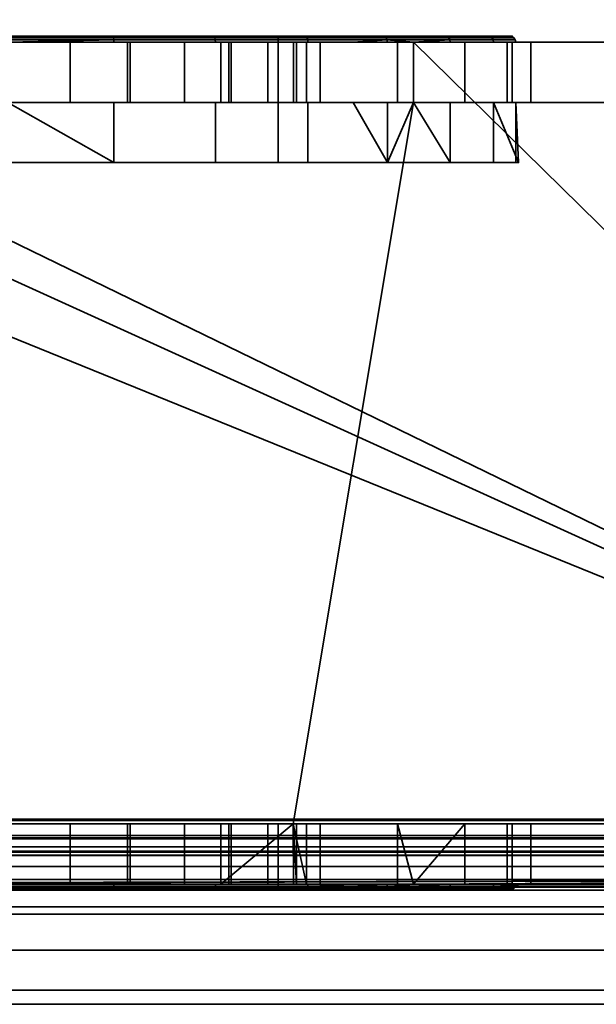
# Model space of a CAD drawing. Header units: millimetres. Extents: x -603 to 3703, y -115 to 193.
# Tile 295 of 656: x 1094 to 1104, y -33 to -17. Entities that reach past the tile are written whole.
import ezdxf

# ---------------------------------------------------------------- set-up
doc = ezdxf.new("R2010")
doc.units = ezdxf.units.MM
doc.layers.add('152', color=7, linetype='Continuous', true_color=0xffffff)

# ---------------------------------------------------------------- blocks, each defined once
blk = doc.blocks.new('UG_SURFACE_002')
at = {"layer": '152', "color": 252, "linetype": 'Continuous', "lineweight": 35}
for points in [[(2165, -18, 2212.25), (2165, 174.4, 2212.25), (835, 174.4, 2212.25), (835, -18, 2212.25)], [(985, -18, 2062.25), (985, 174.4, 2062.25), (2015, 174.4, 2062.25), (2015, -18, 2062.25)], [(2165, -18, 2212.25), (835, -18, 2212.25), (985, -18, 2062.25), (2015, -18, 2062.25)]]:
    blk.add_3dface(points, dxfattribs=at)
blk = doc.blocks.new('UG_SURFACE_070')
at = {"layer": '152', "color": 252, "linetype": 'Continuous', "lineweight": 35}
for points in [[(1081.975, -17, 1167.5), (1032, -17, 1167.5), (1032, -30, 1167.5), (1114, -30, 1167.5)], [(1114, -30, 1002.5), (1032, -30, 1002.5), (1032, -17, 1002.5), (1081.975, -17, 1002.5)], [(1114, -30, 1167.5), (1085.375, -17, 1167.5), (1081.975, -17, 1167.5)], [(1114, -30, 1002.5), (1081.975, -17, 1002.5), (1085.375, -17, 1002.5)], [(1114, -30, 1167.5), (1087.25, -17, 1167.5), (1085.375, -17, 1167.5)], [(1114, -30, 1002.5), (1085.375, -17, 1002.5), (1087.25, -17, 1002.5)], [(1114, -30, 1167.5), (1100.75, -17, 1167.5), (1087.25, -17, 1167.5)], [(1114, -30, 1002.5), (1087.25, -17, 1002.5), (1100.75, -17, 1002.5)], [(1094, -17, 1145), (1096.034, -17, 1145.432), (1100.75, -17, 1128.75), (1087.25, -17, 1128.75)], [(1087.25, -17, 1167.5), (1100.75, -17, 1167.5), (1095.04, -17, 1154.891), (1092.96, -17, 1154.891)], [(1094, -17, 1077), (1096.034, -17, 1077.432), (1100.75, -17, 1058.875), (1087.25, -17, 1058.875)], [(1087.25, -17, 1091.25), (1100.75, -17, 1091.25), (1095.04, -17, 1086.891), (1092.96, -17, 1086.891)], [(1087.25, -17, 1128.75), (1100.75, -17, 1128.75), (1094, -17, 1112.5), (1090.543, -17, 1111.765)], [(1094, -17, 1095.5), (1095.767, -17, 1095.686), (1100.75, -17, 1091.25), (1087.25, -17, 1091.25)], [(1097.548, -17, 1039.998), (1094, -17, 1040.75), (1087.25, -17, 1058.875), (1100.75, -17, 1058.875)], [(1092.01, -17, 1007.746), (1094, -17, 1007.35), (1100.75, -17, 1002.5), (1087.25, -17, 1002.5)], [(1095.747, -16.9, 1095.784), (1092.254, -16.9, 1095.784), (1089.063, -16.9, 1097.204), (1089.5, -16.9, 1099.5)], [(1089.5, -16.9, 1099.5), (1098.5, -16.9, 1099.5), (1098.937, -16.9, 1097.204), (1095.747, -16.9, 1095.784)], [(1098.5, -16.9, 1108.5), (1089.5, -16.9, 1108.5), (1094, -16.9, 1112.4), (1097.417, -16.9, 1111.674)], [(1089.5, -19, 1099.5), (1098.5, -19, 1099.5), (1098.5, -16.9, 1099.5), (1089.5, -16.9, 1099.5)], [(1098.5, -19, 1108.5), (1089.5, -19, 1108.5), (1089.5, -16.9, 1108.5), (1098.5, -16.9, 1108.5)], [(1095.766, -16.962, 1095.693), (1092.234, -16.962, 1095.693), (1092.239, -16.929, 1095.714), (1095.761, -16.929, 1095.714)], [(1092.234, -16.962, 1095.693), (1095.766, -16.962, 1095.693), (1094, -17, 1095.5)], [(1095.761, -16.929, 1095.714), (1092.239, -16.929, 1095.714), (1092.246, -16.908, 1095.746), (1095.754, -16.908, 1095.746)], [(1095.754, -16.908, 1095.746), (1092.246, -16.908, 1095.746), (1092.254, -16.9, 1095.784), (1095.747, -16.9, 1095.784)], [(1095.04, -17, 1154.891), (1095.04, -18, 1154.891), (1092.96, -18, 1154.891), (1092.96, -17, 1154.891)], [(1095.04, -17, 1086.891), (1095.04, -18, 1086.891), (1092.96, -18, 1086.891), (1092.96, -17, 1086.891)], [(1094, -16.908, 1112.438), (1097.432, -16.908, 1111.709), (1097.417, -16.9, 1111.674), (1094, -16.9, 1112.4)], [(1094, -16.929, 1112.471), (1097.445, -16.929, 1111.738), (1097.432, -16.908, 1111.709), (1094, -16.908, 1112.438)], [(1094, -16.962, 1112.492), (1097.454, -16.962, 1111.758), (1097.445, -16.929, 1111.738), (1094, -16.929, 1112.471)], [(1095.766, -16.962, 1095.693), (1095.767, -17, 1095.686), (1094, -17, 1095.5)], [(1094, -17, 1112.5), (1097.457, -17, 1111.765), (1097.454, -16.962, 1111.758), (1094, -16.962, 1112.492)], [(1097.457, -17, 1111.765), (1094, -17, 1112.5), (1100.75, -17, 1128.75)], [(1100.75, -17, 1002.5), (1094, -17, 1007.35), (1095.99, -17, 1007.746)], [(1097.548, -17, 1039.998), (1097.548, -18, 1039.998), (1094, -18, 1040.75), (1094, -17, 1040.75)], [(1094, -17, 1007.35), (1094, -18, 1007.35), (1095.99, -18, 1007.746), (1095.99, -17, 1007.746)], [(1094, -17, 1145), (1094, -18, 1145), (1096.034, -18, 1145.432), (1096.034, -17, 1145.432)], [(1094, -17, 1077), (1094, -18, 1077), (1096.034, -18, 1077.432), (1096.034, -17, 1077.432)], [(1096.939, -17, 1086.045), (1095.04, -17, 1086.891), (1100.75, -17, 1091.25)], [(1096.939, -17, 1154.045), (1095.04, -17, 1154.891), (1100.75, -17, 1167.5)], [(1096.939, -17, 1154.045), (1096.939, -18, 1154.045), (1095.04, -18, 1154.891), (1095.04, -17, 1154.891)], [(1096.939, -17, 1086.045), (1096.939, -18, 1086.045), (1095.04, -18, 1086.891), (1095.04, -17, 1086.891)], [(1098.96, -16.908, 1097.173), (1095.754, -16.908, 1095.746), (1095.747, -16.9, 1095.784), (1098.937, -16.9, 1097.204)], [(1098.979, -16.929, 1097.147), (1095.761, -16.929, 1095.714), (1095.754, -16.908, 1095.746), (1098.96, -16.908, 1097.173)], [(1098.992, -16.962, 1097.129), (1095.766, -16.962, 1095.693), (1095.761, -16.929, 1095.714), (1098.979, -16.929, 1097.147)], [(1098.996, -17, 1097.123), (1095.767, -17, 1095.686), (1095.766, -16.962, 1095.693), (1098.992, -16.962, 1097.129)], [(1095.767, -17, 1095.686), (1098.996, -17, 1097.123), (1100.75, -17, 1091.25)], [(1095.99, -17, 1007.746), (1097.677, -17, 1008.873), (1100.75, -17, 1002.5)], [(1095.99, -17, 1007.746), (1095.99, -18, 1007.746), (1097.677, -18, 1008.873), (1097.677, -17, 1008.873)], [(1096.034, -17, 1145.432), (1097.716, -17, 1146.654), (1100.75, -17, 1128.75)], [(1096.034, -17, 1077.432), (1097.716, -17, 1078.654), (1100.75, -17, 1058.875)], [(1096.034, -17, 1145.432), (1096.034, -18, 1145.432), (1097.716, -18, 1146.654), (1097.716, -17, 1146.654)], [(1096.034, -17, 1077.432), (1096.034, -18, 1077.432), (1097.716, -18, 1078.654), (1097.716, -17, 1078.654)], [(1100.75, -17, 1167.5), (1098.33, -17, 1152.5), (1096.939, -17, 1154.045)], [(1100.75, -17, 1091.25), (1098.33, -17, 1084.5), (1096.939, -17, 1086.045)], [(1098.33, -17, 1152.5), (1098.33, -18, 1152.5), (1096.939, -18, 1154.045), (1096.939, -17, 1154.045)], [(1098.33, -17, 1084.5), (1098.33, -18, 1084.5), (1096.939, -18, 1086.045), (1096.939, -17, 1086.045)], [(1097.432, -16.908, 1111.709), (1100.271, -16.908, 1109.646), (1100.242, -16.9, 1109.621), (1097.417, -16.9, 1111.674)], [(1097.417, -16.9, 1111.674), (1100.242, -16.9, 1109.621), (1098.5, -16.9, 1108.5)], [(1097.445, -16.929, 1111.738), (1100.295, -16.929, 1109.668), (1100.271, -16.908, 1109.646), (1097.432, -16.908, 1111.709)], [(1097.454, -16.962, 1111.758), (1100.311, -16.962, 1109.683), (1100.295, -16.929, 1109.668), (1097.445, -16.929, 1111.738)], [(1100.311, -16.962, 1109.683), (1097.454, -16.962, 1111.758), (1097.457, -17, 1111.765), (1099.749, -17, 1110.1)], [(1100.75, -17, 1128.75), (1100.75, -17, 1110.1), (1099.749, -17, 1110.1), (1097.457, -17, 1111.765)], [(1100.487, -17, 1037.872), (1097.548, -17, 1039.998), (1100.75, -17, 1058.875)], [(1100.487, -17, 1037.872), (1100.487, -18, 1037.872), (1097.548, -18, 1039.998), (1097.548, -17, 1039.998)], [(1100.75, -17, 1002.5), (1097.677, -17, 1008.873), (1098.804, -17, 1010.56)], [(1097.677, -17, 1008.873), (1097.677, -18, 1008.873), (1098.804, -18, 1010.56), (1098.804, -17, 1010.56)], [(1100.75, -17, 1128.75), (1097.716, -17, 1146.654), (1098.755, -17, 1148.455)], [(1100.75, -17, 1058.875), (1097.716, -17, 1078.654), (1098.755, -17, 1080.455)], [(1097.716, -17, 1146.654), (1097.716, -18, 1146.654), (1098.755, -18, 1148.455), (1098.755, -17, 1148.455)], [(1097.716, -17, 1078.654), (1097.716, -18, 1078.654), (1098.755, -18, 1080.455), (1098.755, -17, 1080.455)], [(1100.75, -17, 1167.5), (1098.973, -17, 1150.523), (1098.33, -17, 1152.5)], [(1100.75, -17, 1091.25), (1098.973, -17, 1082.523), (1098.33, -17, 1084.5)], [(1098.973, -17, 1150.523), (1098.973, -18, 1150.523), (1098.33, -18, 1152.5), (1098.33, -17, 1152.5)], [(1098.973, -17, 1082.523), (1098.973, -18, 1082.523), (1098.33, -18, 1084.5), (1098.33, -17, 1084.5)], [(1098.5, -16.9, 1108.5), (1100.242, -16.9, 1109.621), (1101.989, -16.9, 1106.596), (1102.354, -16.9, 1103.122)], [(1101.275, -16.9, 1099.8), (1098.937, -16.9, 1097.204), (1098.5, -16.9, 1099.5)], [(1102.354, -16.9, 1103.122), (1101.275, -16.9, 1099.8), (1098.5, -16.9, 1099.5), (1098.5, -16.9, 1108.5)], [(1098.5, -19, 1099.5), (1098.5, -19, 1108.5), (1098.5, -16.9, 1108.5), (1098.5, -16.9, 1099.5)], [(1100.75, -17, 1128.75), (1098.755, -17, 1148.455), (1098.973, -17, 1150.523)], [(1098.755, -17, 1080.455), (1098.973, -17, 1082.523), (1100.75, -17, 1091.25), (1100.75, -17, 1058.875)], [(1098.755, -17, 1148.455), (1098.755, -18, 1148.455), (1098.973, -18, 1150.523), (1098.973, -17, 1150.523)], [(1098.755, -17, 1080.455), (1098.755, -18, 1080.455), (1098.973, -18, 1082.523), (1098.973, -17, 1082.523)], [(1100.75, -17, 1013.575), (1100.75, -17, 1002.5), (1098.804, -17, 1010.56), (1099.2, -17, 1012.55)], [(1098.804, -17, 1010.56), (1098.804, -18, 1010.56), (1099.2, -18, 1012.55), (1099.2, -17, 1012.55)], [(1101.308, -16.908, 1099.781), (1098.96, -16.908, 1097.173), (1098.937, -16.9, 1097.204), (1101.275, -16.9, 1099.8)], [(1101.336, -16.929, 1099.765), (1098.979, -16.929, 1097.147), (1098.96, -16.908, 1097.173), (1101.308, -16.908, 1099.781)], [(1098.973, -17, 1150.523), (1100.75, -17, 1167.5), (1100.75, -17, 1128.75)], [(1101.355, -16.962, 1099.754), (1098.992, -16.962, 1097.129), (1098.979, -16.929, 1097.147), (1101.336, -16.929, 1099.765)], [(1100.75, -17, 1099.071), (1098.996, -17, 1097.123), (1098.992, -16.962, 1097.129), (1101.355, -16.962, 1099.754)], [(1098.996, -17, 1097.123), (1100.75, -17, 1099.071), (1100.75, -17, 1091.25)], [(1099.2, -17, 1012.55), (1099.2, -17, 1013.575), (1100.75, -17, 1013.575)], [(1100.75, -17, 1026.71), (1100.75, -17, 1013.575), (1099.2, -17, 1013.575), (1099.2, -17, 1024.963)], [(1099.2, -17, 1013.575), (1099.2, -17, 1012.55), (1099.2, -18, 1012.55), (1099.2, -18, 1013.575)], [(1099.2, -18, 1013.575), (1099.2, -18, 1024.963), (1099.2, -17, 1024.963), (1099.2, -17, 1013.575)], [(1100.75, -17, 1026.71), (1099.2, -17, 1024.963), (1099.2, -18, 1024.963), (1100.75, -18, 1026.71)], [(1099.749, -17, 1110.1), (1100.317, -17, 1109.688), (1100.311, -16.962, 1109.683)], [(1100.317, -17, 1109.688), (1099.749, -17, 1110.1), (1100.75, -17, 1110.1)], [(1100.271, -16.908, 1109.646), (1102.025, -16.908, 1106.608), (1101.989, -16.9, 1106.596), (1100.242, -16.9, 1109.621)], [(1100.295, -16.929, 1109.668), (1102.056, -16.929, 1106.618), (1102.025, -16.908, 1106.608), (1100.271, -16.908, 1109.646)], [(1100.311, -16.962, 1109.683), (1102.077, -16.962, 1106.624), (1102.056, -16.929, 1106.618), (1100.295, -16.929, 1109.668)], [(1100.311, -16.962, 1109.683), (1100.317, -17, 1109.688), (1100.75, -17, 1108.937)], [(1100.75, -17, 1108.937), (1102.084, -17, 1106.627), (1102.077, -16.962, 1106.624), (1100.311, -16.962, 1109.683)], [(1100.75, -17, 1110.1), (1100.75, -17, 1108.937), (1100.317, -17, 1109.688)], [(1100.75, -17, 1058.875), (1100.75, -17, 1037.42), (1100.487, -17, 1037.872)], [(1100.75, -18, 1037.42), (1100.487, -18, 1037.872), (1100.487, -17, 1037.872), (1100.75, -17, 1037.42)], [(1101.355, -16.962, 1099.754), (1101.361, -17, 1099.75), (1100.75, -17, 1099.071)], [(1114, -30, 1167.5), (1106.025, -17, 1167.5), (1100.75, -17, 1167.5)], [(1114, -30, 1002.5), (1100.75, -17, 1002.5), (1106.025, -17, 1002.5)], [(1106.025, -17, 1091.25), (1100.75, -17, 1091.25), (1100.75, -17, 1099.071), (1101.361, -17, 1099.75)], [(1106.025, -17, 1013.575), (1100.75, -17, 1013.575), (1100.75, -17, 1026.71), (1101.607, -17, 1027.676)], [(1106.025, -17, 1033.975), (1102.311, -17, 1034.737), (1100.75, -17, 1037.42)], [(1100.75, -17, 1037.42), (1100.75, -17, 1058.875), (1106.025, -17, 1058.875), (1106.025, -17, 1033.975)], [(1102.084, -17, 1106.627), (1100.75, -17, 1108.937), (1100.75, -17, 1110.1), (1106.025, -17, 1110.1)], [(1100.75, -17, 1002.5), (1100.75, -17, 1013.575), (1106.025, -17, 1013.575), (1106.025, -17, 1002.5)], [(1100.75, -17, 1058.875), (1100.75, -17, 1091.25), (1106.025, -17, 1091.25), (1106.025, -17, 1058.875)], [(1100.75, -17, 1110.1), (1100.75, -17, 1128.75), (1106.025, -17, 1128.75), (1106.025, -17, 1110.1)], [(1100.75, -17, 1128.75), (1100.75, -17, 1167.5), (1106.025, -17, 1167.5), (1106.025, -17, 1128.75)], [(1100.75, -18, 1026.71), (1101.607, -18, 1027.676), (1101.607, -17, 1027.676), (1100.75, -17, 1026.71)], [(1100.75, -17, 1037.42), (1102.311, -17, 1034.737), (1102.311, -18, 1034.737), (1100.75, -18, 1037.42)], [(1102.392, -16.908, 1103.118), (1101.308, -16.908, 1099.781), (1101.275, -16.9, 1099.8), (1102.354, -16.9, 1103.122)], [(1102.424, -16.929, 1103.115), (1101.336, -16.929, 1099.765), (1101.308, -16.908, 1099.781), (1102.392, -16.908, 1103.118)], [(1102.446, -16.962, 1103.112), (1101.355, -16.962, 1099.754), (1101.336, -16.929, 1099.765), (1102.424, -16.929, 1103.115)], [(1102.453, -17, 1103.112), (1101.361, -17, 1099.75), (1101.355, -16.962, 1099.754), (1102.446, -16.962, 1103.112)], [(1106.025, -17, 1091.25), (1101.361, -17, 1099.75), (1102.453, -17, 1103.112)], [(1106.025, -17, 1033.975), (1106.025, -17, 1013.575), (1101.607, -17, 1027.676), (1102.707, -17, 1031.132)], [(1101.607, -17, 1027.676), (1101.607, -18, 1027.676), (1102.707, -18, 1031.132), (1102.707, -17, 1031.132)], [(1102.025, -16.908, 1106.608), (1102.392, -16.908, 1103.118), (1102.354, -16.9, 1103.122), (1101.989, -16.9, 1106.596)], [(1102.056, -16.929, 1106.618), (1102.424, -16.929, 1103.115), (1102.392, -16.908, 1103.118), (1102.025, -16.908, 1106.608)], [(1102.077, -16.962, 1106.624), (1102.446, -16.962, 1103.112), (1102.424, -16.929, 1103.115), (1102.056, -16.929, 1106.618)], [(1102.084, -17, 1106.627), (1102.453, -17, 1103.112), (1102.446, -16.962, 1103.112), (1102.077, -16.962, 1106.624)], [(1102.453, -17, 1103.112), (1102.084, -17, 1106.627), (1106.025, -17, 1110.1), (1106.025, -17, 1091.25)], [(1106.025, -17, 1033.975), (1102.395, -17, 1033.975), (1102.311, -17, 1034.737)], [(1102.395, -18, 1033.975), (1102.311, -18, 1034.737), (1102.311, -17, 1034.737), (1102.395, -17, 1033.975)], [(1102.707, -17, 1031.132), (1102.395, -17, 1033.975), (1106.025, -17, 1033.975)], [(1102.395, -17, 1033.975), (1102.707, -17, 1031.132), (1102.707, -18, 1031.132), (1102.395, -18, 1033.975)], [(1089.25, -30, 1003.5), (1098.75, -30, 1003.5), (1100.75, -18, 1003.5), (1087.25, -18, 1003.5)], [(1087.25, -18, 1166.5), (1100.75, -18, 1166.5), (1098.75, -30, 1166.5), (1089.25, -30, 1166.5)], [(1100.75, -18, 1166.5), (1087.25, -18, 1166.5), (1092.96, -18, 1154.891), (1095.04, -18, 1154.891)], [(1100.75, -18, 1091.25), (1087.25, -18, 1091.25), (1092.96, -18, 1086.891), (1095.04, -18, 1086.891)], [(1100.75, -18, 1128.75), (1087.25, -18, 1128.75), (1094, -18, 1112.5), (1097.457, -18, 1111.765)], [(1094, -18, 1095.5), (1092.233, -18, 1095.686), (1087.25, -18, 1091.25), (1100.75, -18, 1091.25)], [(1095.99, -18, 1007.746), (1094, -18, 1007.35), (1087.25, -18, 1003.5), (1100.75, -18, 1003.5)], [(1090.452, -18, 1039.998), (1094, -18, 1040.75), (1100.75, -18, 1058.875), (1087.25, -18, 1058.875)], [(1096.034, -18, 1077.432), (1094, -18, 1077), (1087.25, -18, 1058.875), (1100.75, -18, 1058.875)], [(1096.034, -18, 1145.432), (1094, -18, 1145), (1087.25, -18, 1128.75), (1100.75, -18, 1128.75)], [(1095.767, -19, 1095.686), (1092.233, -19, 1095.686), (1094, -18, 1095.5)], [(1100.75, -18, 1091.25), (1095.767, -18, 1095.686), (1094, -18, 1095.5)], [(1100.75, -18, 1058.875), (1094, -18, 1040.75), (1097.548, -18, 1039.998)], [(1097.457, -19, 1111.765), (1097.457, -18, 1111.765), (1094, -18, 1112.5), (1094, -19, 1112.5)], [(1094, -18, 1095.5), (1095.767, -18, 1095.686), (1095.767, -19, 1095.686)], [(1100.75, -18, 1166.5), (1095.04, -18, 1154.891), (1096.939, -18, 1154.045)], [(1100.75, -18, 1091.25), (1095.04, -18, 1086.891), (1096.939, -18, 1086.045)], [(1100.75, -18, 1091.25), (1098.996, -18, 1097.123), (1095.767, -18, 1095.686)], [(1095.767, -19, 1095.686), (1095.767, -18, 1095.686), (1098.996, -18, 1097.123), (1098.996, -19, 1097.123)], [(1100.75, -18, 1003.5), (1097.677, -18, 1008.873), (1095.99, -18, 1007.746)], [(1100.75, -18, 1128.75), (1097.716, -18, 1146.654), (1096.034, -18, 1145.432)], [(1100.75, -18, 1058.875), (1097.716, -18, 1078.654), (1096.034, -18, 1077.432)], [(1096.939, -18, 1154.045), (1098.33, -18, 1152.5), (1100.75, -18, 1166.5)], [(1096.939, -18, 1086.045), (1098.33, -18, 1084.5), (1100.75, -18, 1091.25)], [(1097.457, -18, 1111.765), (1099.749, -18, 1110.1), (1100.75, -18, 1110.1), (1100.75, -18, 1128.75)], [(1099.749, -18, 1110.1), (1097.457, -18, 1111.765), (1097.457, -19, 1111.765), (1100.317, -19, 1109.688)], [(1100.75, -18, 1058.875), (1097.548, -18, 1039.998), (1100.487, -18, 1037.872)], [(1098.804, -18, 1010.56), (1097.677, -18, 1008.873), (1100.75, -18, 1003.5)], [(1098.755, -18, 1148.455), (1097.716, -18, 1146.654), (1100.75, -18, 1128.75)], [(1098.755, -18, 1080.455), (1097.716, -18, 1078.654), (1100.75, -18, 1058.875)], [(1098.33, -18, 1152.5), (1098.973, -18, 1150.523), (1100.75, -18, 1166.5)], [(1098.33, -18, 1084.5), (1098.973, -18, 1082.523), (1100.75, -18, 1091.25)], [(1098.75, -30, 1003.5), (1106.025, -30, 1003.5), (1106.025, -18, 1003.5), (1100.75, -18, 1003.5)], [(1100.75, -18, 1166.5), (1106.025, -18, 1166.5), (1106.025, -30, 1166.5), (1098.75, -30, 1166.5)], [(1100.75, -18, 1128.75), (1100.75, -18, 1166.5), (1098.973, -18, 1150.523), (1098.755, -18, 1148.455)], [(1100.75, -18, 1058.875), (1100.75, -18, 1091.25), (1098.973, -18, 1082.523), (1098.755, -18, 1080.455)], [(1099.2, -18, 1012.55), (1098.804, -18, 1010.56), (1100.75, -18, 1003.5), (1100.75, -18, 1013.575)], [(1100.75, -18, 1091.25), (1100.75, -18, 1099.071), (1098.996, -18, 1097.123)], [(1101.361, -19, 1099.75), (1098.996, -19, 1097.123), (1098.996, -18, 1097.123), (1100.75, -18, 1099.071)], [(1100.75, -18, 1013.575), (1099.2, -18, 1013.575), (1099.2, -18, 1012.55)], [(1099.2, -18, 1024.963), (1099.2, -18, 1013.575), (1100.75, -18, 1013.575), (1100.75, -18, 1026.71)], [(1100.75, -18, 1110.1), (1099.749, -18, 1110.1), (1100.317, -18, 1109.688)], [(1100.317, -19, 1109.688), (1100.317, -18, 1109.688), (1099.749, -18, 1110.1)], [(1100.317, -18, 1109.688), (1100.75, -18, 1108.937), (1100.75, -18, 1110.1)], [(1100.317, -19, 1109.688), (1102.084, -19, 1106.627), (1102.084, -18, 1106.627), (1100.75, -18, 1108.937)], [(1100.75, -18, 1108.937), (1100.317, -18, 1109.688), (1100.317, -19, 1109.688)], [(1100.487, -18, 1037.872), (1100.75, -18, 1037.42), (1100.75, -18, 1058.875)], [(1106.025, -18, 1110.1), (1100.75, -18, 1110.1), (1100.75, -18, 1108.937), (1102.084, -18, 1106.627)], [(1106.025, -18, 1033.975), (1106.025, -18, 1058.875), (1100.75, -18, 1058.875), (1100.75, -18, 1037.42)], [(1100.75, -18, 1037.42), (1102.311, -18, 1034.737), (1106.025, -18, 1033.975)], [(1101.607, -18, 1027.676), (1100.75, -18, 1026.71), (1100.75, -18, 1013.575), (1106.025, -18, 1013.575)], [(1101.361, -18, 1099.75), (1100.75, -18, 1099.071), (1100.75, -18, 1091.25), (1106.025, -18, 1091.25)], [(1106.025, -18, 1003.5), (1106.025, -18, 1013.575), (1100.75, -18, 1013.575), (1100.75, -18, 1003.5)], [(1106.025, -18, 1058.875), (1106.025, -18, 1091.25), (1100.75, -18, 1091.25), (1100.75, -18, 1058.875)], [(1106.025, -18, 1110.1), (1106.025, -18, 1128.75), (1100.75, -18, 1128.75), (1100.75, -18, 1110.1)], [(1106.025, -18, 1128.75), (1106.025, -18, 1166.5), (1100.75, -18, 1166.5), (1100.75, -18, 1128.75)], [(1100.75, -18, 1099.071), (1101.361, -18, 1099.75), (1101.361, -19, 1099.75)], [(1102.453, -18, 1103.112), (1101.361, -18, 1099.75), (1106.025, -18, 1091.25)], [(1101.361, -19, 1099.75), (1101.361, -18, 1099.75), (1102.453, -18, 1103.112), (1102.453, -19, 1103.112)], [(1102.707, -18, 1031.132), (1101.607, -18, 1027.676), (1106.025, -18, 1013.575), (1106.025, -18, 1033.975)], [(1106.025, -18, 1091.25), (1106.025, -18, 1110.1), (1102.084, -18, 1106.627), (1102.453, -18, 1103.112)], [(1102.084, -18, 1106.627), (1102.084, -19, 1106.627), (1102.5, -19, 1104)], [(1102.5, -19, 1104), (1102.453, -18, 1103.112), (1102.084, -18, 1106.627)], [(1102.311, -18, 1034.737), (1102.395, -18, 1033.975), (1106.025, -18, 1033.975)], [(1106.025, -18, 1033.975), (1102.395, -18, 1033.975), (1102.707, -18, 1031.132)], [(1102.5, -19, 1104), (1102.453, -19, 1103.112), (1102.453, -18, 1103.112)], [(1098.5, -19, 1099.5), (1089.5, -19, 1099.5), (1089.004, -19, 1097.123), (1092.233, -19, 1095.686)], [(1089.5, -19, 1108.5), (1098.5, -19, 1108.5), (1097.457, -19, 1111.765), (1094, -19, 1112.5)], [(1092.233, -19, 1095.686), (1095.767, -19, 1095.686), (1098.996, -19, 1097.123), (1098.5, -19, 1099.5)], [(1098.5, -19, 1108.5), (1100.317, -19, 1109.688), (1097.457, -19, 1111.765)], [(1098.5, -19, 1099.5), (1102.5, -19, 1104), (1102.084, -19, 1106.627)], [(1098.5, -19, 1099.5), (1101.361, -19, 1099.75), (1102.453, -19, 1103.112), (1102.5, -19, 1104)], [(1102.084, -19, 1106.627), (1100.317, -19, 1109.688), (1098.5, -19, 1108.5), (1098.5, -19, 1099.5)], [(1098.5, -19, 1099.5), (1098.996, -19, 1097.123), (1101.361, -19, 1099.75)], [(1114, -30, 1167.5), (1032, -30, 1167.5), (1032, -30.383, 1167.424), (1113.968, -30.383, 1167.424)], [(1113.968, -30.383, 1002.576), (1032, -30.383, 1002.576), (1032, -30, 1002.5), (1114, -30, 1002.5)], [(1094, -30, 1087), (1092.96, -30, 1086.891), (1089.25, -30, 1093.25), (1098.75, -30, 1093.25)], [(1094, -30, 1145), (1096.034, -30, 1145.432), (1098.75, -30, 1126.75), (1089.25, -30, 1126.75)], [(1094, -30, 1155), (1092.96, -30, 1154.891), (1089.25, -30, 1166.5), (1098.75, -30, 1166.5)], [(1092.01, -30, 1007.746), (1094, -30, 1007.35), (1098.75, -30, 1003.5), (1089.25, -30, 1003.5)], [(1089.25, -30, 1126.75), (1098.75, -30, 1126.75), (1098.5, -30, 1108.5), (1089.5, -30, 1108.5)], [(1089.5, -30, 1099.5), (1098.5, -30, 1099.5), (1098.75, -30, 1093.25), (1089.25, -30, 1093.25)], [(1098.5, -30, 1099.5), (1089.5, -30, 1099.5), (1089.5, -31.1, 1099.5), (1098.5, -31.1, 1099.5)], [(1089.5, -30, 1108.5), (1098.5, -30, 1108.5), (1098.5, -31.1, 1108.5), (1089.5, -31.1, 1108.5)], [(1094, -30, 1007.35), (1094, -31, 1007.35), (1095.99, -31, 1007.746), (1095.99, -30, 1007.746)], [(1097.548, -30, 1039.998), (1097.548, -31, 1039.998), (1094, -31, 1040.75), (1094, -30, 1040.75)], [(1094, -30, 1155), (1095.04, -30, 1154.891), (1095.04, -31, 1154.891), (1094, -31, 1155)], [(1094, -30, 1145), (1094, -31, 1145), (1096.034, -31, 1145.432), (1096.034, -30, 1145.432)], [(1094, -30, 1087), (1095.04, -30, 1086.891), (1095.04, -31, 1086.891), (1094, -31, 1087)], [(1094, -30, 1077), (1094, -31, 1077), (1096.034, -31, 1077.432), (1096.034, -30, 1077.432)], [(1098.75, -30, 1093.25), (1095.04, -30, 1086.891), (1094, -30, 1087)], [(1098.75, -30, 1166.5), (1095.04, -30, 1154.891), (1094, -30, 1155)], [(1097.548, -30, 1039.998), (1094, -30, 1040.75), (1094, -30, 1077), (1096.034, -30, 1077.432)], [(1098.75, -30, 1003.5), (1094, -30, 1007.35), (1095.99, -30, 1007.746)], [(1096.939, -30, 1154.045), (1096.939, -31, 1154.045), (1095.04, -31, 1154.891), (1095.04, -30, 1154.891)], [(1096.939, -30, 1086.045), (1096.939, -31, 1086.045), (1095.04, -31, 1086.891), (1095.04, -30, 1086.891)], [(1098.75, -30, 1093.25), (1096.939, -30, 1086.045), (1095.04, -30, 1086.891)], [(1098.75, -30, 1166.5), (1096.939, -30, 1154.045), (1095.04, -30, 1154.891)], [(1095.99, -30, 1007.746), (1095.99, -31, 1007.746), (1097.677, -31, 1008.873), (1097.677, -30, 1008.873)], [(1095.99, -30, 1007.746), (1097.677, -30, 1008.873), (1098.75, -30, 1003.5)], [(1096.034, -30, 1145.432), (1096.034, -31, 1145.432), (1097.716, -31, 1146.654), (1097.716, -30, 1146.654)], [(1096.034, -30, 1077.432), (1096.034, -31, 1077.432), (1097.716, -31, 1078.654), (1097.716, -30, 1078.654)], [(1098.75, -30, 1126.75), (1096.034, -30, 1145.432), (1097.716, -30, 1146.654)], [(1096.034, -30, 1077.432), (1098.75, -30, 1039.129), (1097.548, -30, 1039.998)], [(1098.75, -30, 1039.129), (1096.034, -30, 1077.432), (1097.716, -30, 1078.654)], [(1098.33, -30, 1152.5), (1098.33, -31, 1152.5), (1096.939, -31, 1154.045), (1096.939, -30, 1154.045)], [(1098.33, -30, 1084.5), (1098.33, -31, 1084.5), (1096.939, -31, 1086.045), (1096.939, -30, 1086.045)], [(1098.33, -30, 1084.5), (1096.939, -30, 1086.045), (1098.75, -30, 1093.25)], [(1098.33, -30, 1152.5), (1096.939, -30, 1154.045), (1098.75, -30, 1166.5)], [(1097.548, -31, 1039.998), (1097.548, -30, 1039.998), (1098.75, -30, 1039.129)], [(1098.75, -30, 1039.129), (1100.487, -30, 1037.872), (1100.487, -31, 1037.872), (1097.548, -31, 1039.998)], [(1098.75, -30, 1010.479), (1097.677, -30, 1008.873), (1097.677, -31, 1008.873), (1098.804, -31, 1010.56)], [(1097.677, -30, 1008.873), (1098.75, -30, 1010.479), (1098.75, -30, 1003.5)], [(1098.75, -30, 1148.446), (1097.716, -30, 1146.654), (1097.716, -31, 1146.654), (1098.755, -31, 1148.455)], [(1098.75, -30, 1080.446), (1097.716, -30, 1078.654), (1097.716, -31, 1078.654), (1098.755, -31, 1080.455)], [(1097.716, -30, 1078.654), (1098.75, -30, 1080.446), (1098.75, -30, 1039.129)], [(1097.716, -30, 1146.654), (1098.75, -30, 1148.446), (1098.75, -30, 1126.75)], [(1098.973, -31, 1150.523), (1098.33, -31, 1152.5), (1098.33, -30, 1152.5), (1098.75, -30, 1151.208)], [(1098.973, -31, 1082.523), (1098.33, -31, 1084.5), (1098.33, -30, 1084.5), (1098.75, -30, 1083.208)], [(1098.75, -30, 1093.25), (1098.75, -30, 1083.208), (1098.33, -30, 1084.5)], [(1098.75, -30, 1166.5), (1098.75, -30, 1151.208), (1098.33, -30, 1152.5)], [(1098.5, -31.1, 1108.5), (1098.5, -30, 1108.5), (1098.5, -30, 1108.1)], [(1098.5, -30, 1108.1), (1098.5, -30, 1099.9), (1098.5, -31.1, 1099.5), (1098.5, -31.1, 1108.5)], [(1098.5, -30, 1099.9), (1098.5, -30, 1099.5), (1098.5, -31.1, 1099.5)], [(1098.75, -30, 1126.75), (1098.75, -30, 1108.1), (1098.5, -30, 1108.1), (1098.5, -30, 1108.5)], [(1098.5, -30, 1099.5), (1098.5, -30, 1099.9), (1098.75, -30, 1099.9), (1098.75, -30, 1093.25)], [(1098.5, -30, 1108.1), (1098.75, -30, 1108.1), (1098.75, -30, 1099.9), (1098.5, -30, 1099.9)], [(1098.804, -31, 1010.56), (1098.804, -30, 1010.56), (1098.75, -30, 1010.479)], [(1098.755, -31, 1148.455), (1098.755, -30, 1148.455), (1098.75, -30, 1148.446)], [(1098.75, -30, 1151.208), (1098.973, -30, 1150.523), (1098.973, -31, 1150.523)], [(1098.755, -31, 1080.455), (1098.755, -30, 1080.455), (1098.75, -30, 1080.446)], [(1098.75, -30, 1083.208), (1098.973, -30, 1082.523), (1098.973, -31, 1082.523)], [(1106.025, -30, 1126.75), (1098.75, -30, 1126.75), (1098.75, -30, 1148.446), (1098.755, -30, 1148.455)], [(1100.487, -30, 1037.872), (1098.75, -30, 1039.129), (1098.75, -30, 1080.446), (1098.755, -30, 1080.455)], [(1106.025, -30, 1003.5), (1098.75, -30, 1003.5), (1098.75, -30, 1010.479), (1098.804, -30, 1010.56)], [(1098.973, -30, 1082.523), (1098.75, -30, 1083.208), (1098.75, -30, 1093.25), (1106.025, -30, 1093.25)], [(1098.973, -30, 1150.523), (1098.75, -30, 1151.208), (1098.75, -30, 1166.5), (1106.025, -30, 1166.5)], [(1106.025, -30, 1126.75), (1106.025, -30, 1108.1), (1098.75, -30, 1108.1), (1098.75, -30, 1126.75)], [(1106.025, -30, 1108.1), (1106.025, -30, 1099.9), (1098.75, -30, 1099.9), (1098.75, -30, 1108.1)], [(1106.025, -30, 1099.9), (1106.025, -30, 1093.25), (1098.75, -30, 1093.25), (1098.75, -30, 1099.9)], [(1098.755, -30, 1148.455), (1098.755, -31, 1148.455), (1098.973, -31, 1150.523), (1098.973, -30, 1150.523)], [(1098.755, -30, 1080.455), (1098.755, -31, 1080.455), (1098.973, -31, 1082.523), (1098.973, -30, 1082.523)], [(1098.755, -30, 1148.455), (1098.973, -30, 1150.523), (1106.025, -30, 1166.5), (1106.025, -30, 1126.75)], [(1102.311, -30, 1034.737), (1100.487, -30, 1037.872), (1098.755, -30, 1080.455), (1106.025, -30, 1033.975)], [(1098.755, -30, 1080.455), (1098.973, -30, 1082.523), (1106.025, -30, 1093.25), (1106.025, -30, 1033.975)], [(1098.804, -30, 1010.56), (1098.804, -31, 1010.56), (1099.2, -31, 1012.55), (1099.2, -30, 1012.55)], [(1106.025, -30, 1013.575), (1106.025, -30, 1003.5), (1098.804, -30, 1010.56), (1099.2, -30, 1012.55)], [(1101.607, -30, 1027.676), (1099.2, -30, 1024.963), (1099.2, -31, 1024.963), (1100.75, -31, 1026.71)], [(1099.2, -31, 1013.575), (1099.2, -31, 1024.963), (1099.2, -30, 1024.963), (1099.2, -30, 1013.575)], [(1099.2, -30, 1013.575), (1099.2, -30, 1012.55), (1099.2, -31, 1012.55), (1099.2, -31, 1013.575)], [(1106.025, -30, 1013.575), (1099.2, -30, 1013.575), (1099.2, -30, 1024.963), (1101.607, -30, 1027.676)], [(1099.2, -30, 1012.55), (1099.2, -30, 1013.575), (1106.025, -30, 1013.575)], [(1100.487, -30, 1037.872), (1102.311, -30, 1034.737), (1102.311, -31, 1034.737), (1100.75, -31, 1037.42)], [(1100.75, -31, 1037.42), (1100.487, -31, 1037.872), (1100.487, -30, 1037.872)], [(1100.75, -31, 1026.71), (1101.607, -31, 1027.676), (1101.607, -30, 1027.676)], [(1101.607, -30, 1027.676), (1101.607, -31, 1027.676), (1102.707, -31, 1031.132), (1102.707, -30, 1031.132)], [(1101.607, -30, 1027.676), (1102.707, -30, 1031.132), (1106.025, -30, 1033.975), (1106.025, -30, 1013.575)], [(1102.395, -31, 1033.975), (1102.311, -31, 1034.737), (1102.311, -30, 1034.737), (1102.395, -30, 1033.975)], [(1106.025, -30, 1033.975), (1102.395, -30, 1033.975), (1102.311, -30, 1034.737)], [(1102.395, -30, 1033.975), (1102.707, -30, 1031.132), (1102.707, -31, 1031.132), (1102.395, -31, 1033.975)], [(1102.707, -30, 1031.132), (1102.395, -30, 1033.975), (1106.025, -30, 1033.975)], [(1113.968, -30.383, 1167.424), (1032, -30.383, 1167.424), (1032, -30.707, 1167.207), (1113.879, -30.707, 1167.207)], [(1113.879, -30.707, 1002.793), (1032, -30.707, 1002.793), (1032, -30.383, 1002.576), (1113.968, -30.383, 1002.576)], [(1113.879, -30.707, 1167.207), (1032, -30.707, 1167.207), (1032, -30.924, 1166.883), (1113.744, -30.924, 1166.883)], [(1113.744, -30.924, 1003.117), (1032, -30.924, 1003.117), (1032, -30.707, 1002.793), (1113.879, -30.707, 1002.793)], [(1113.744, -30.924, 1166.883), (1032, -30.924, 1166.883), (1032, -31, 1166.5), (1081.975, -31, 1166.5)], [(1032, -30.924, 1003.117), (1113.744, -30.924, 1003.117), (1087.25, -31, 1003.5), (1085.375, -31, 1003.5)], [(1113.744, -30.924, 1166.883), (1081.975, -31, 1166.5), (1085.375, -31, 1166.5)], [(1113.744, -30.924, 1166.883), (1085.375, -31, 1166.5), (1087.25, -31, 1166.5)], [(1087.25, -31, 1166.5), (1100.75, -31, 1166.5), (1113.744, -30.924, 1166.883)], [(1113.744, -30.924, 1003.117), (1100.75, -31, 1003.5), (1087.25, -31, 1003.5)], [(1113.744, -30.924, 1166.883), (1100.75, -31, 1166.5), (1106.025, -31, 1166.5)], [(1113.744, -30.924, 1003.117), (1106.025, -31, 1003.5), (1100.75, -31, 1003.5)], [(1094, -31, 1155), (1095.04, -31, 1154.891), (1100.75, -31, 1166.5), (1087.25, -31, 1166.5)], [(1087.25, -31, 1091.25), (1100.75, -31, 1091.25), (1095.767, -31, 1095.686), (1092.233, -31, 1095.686)], [(1100.75, -31, 1128.75), (1087.25, -31, 1128.75), (1094, -31, 1112.5), (1097.457, -31, 1111.765)], [(1100.75, -31, 1091.25), (1087.25, -31, 1091.25), (1092.96, -31, 1086.891), (1094, -31, 1087)], [(1095.99, -31, 1007.746), (1094, -31, 1007.35), (1087.25, -31, 1003.5), (1100.75, -31, 1003.5)], [(1096.034, -31, 1145.432), (1094, -31, 1145), (1087.25, -31, 1128.75), (1100.75, -31, 1128.75)], [(1098.5, -31.1, 1099.5), (1089.5, -31.1, 1099.5), (1089.063, -31.1, 1097.204), (1092.254, -31.1, 1095.784)], [(1089.5, -31.1, 1108.5), (1098.5, -31.1, 1108.5), (1094, -31.1, 1112.4), (1090.583, -31.1, 1111.674)], [(1095.766, -31.038, 1095.693), (1092.234, -31.038, 1095.693), (1092.233, -31, 1095.686), (1095.767, -31, 1095.686)], [(1095.761, -31.071, 1095.714), (1092.239, -31.071, 1095.714), (1092.234, -31.038, 1095.693), (1095.766, -31.038, 1095.693)], [(1095.754, -31.092, 1095.746), (1092.246, -31.092, 1095.746), (1092.239, -31.071, 1095.714), (1095.761, -31.071, 1095.714)], [(1095.747, -31.1, 1095.784), (1092.254, -31.1, 1095.784), (1092.246, -31.092, 1095.746), (1095.754, -31.092, 1095.746)], [(1092.254, -31.1, 1095.784), (1095.747, -31.1, 1095.784), (1098.937, -31.1, 1097.204), (1098.5, -31.1, 1099.5)], [(1094, -31, 1087), (1095.04, -31, 1086.891), (1100.75, -31, 1091.25)], [(1096.034, -31, 1077.432), (1094, -31, 1077), (1094, -31, 1040.75), (1097.548, -31, 1039.998)], [(1094, -31.038, 1112.492), (1097.454, -31.038, 1111.758), (1097.457, -31, 1111.765), (1094, -31, 1112.5)], [(1094, -31.071, 1112.471), (1097.445, -31.071, 1111.738), (1097.454, -31.038, 1111.758), (1094, -31.038, 1112.492)], [(1094, -31.092, 1112.438), (1097.432, -31.092, 1111.709), (1097.445, -31.071, 1111.738), (1094, -31.071, 1112.471)], [(1094, -31.1, 1112.4), (1097.417, -31.1, 1111.674), (1097.432, -31.092, 1111.709), (1094, -31.092, 1112.438)], [(1098.5, -31.1, 1108.5), (1100.242, -31.1, 1109.621), (1097.417, -31.1, 1111.674), (1094, -31.1, 1112.4)], [(1095.04, -31, 1154.891), (1096.939, -31, 1154.045), (1100.75, -31, 1166.5)], [(1095.04, -31, 1086.891), (1096.939, -31, 1086.045), (1100.75, -31, 1091.25)], [(1098.937, -31.1, 1097.204), (1095.747, -31.1, 1095.784), (1095.754, -31.092, 1095.746), (1098.96, -31.092, 1097.173)], [(1098.96, -31.092, 1097.173), (1095.754, -31.092, 1095.746), (1095.761, -31.071, 1095.714), (1098.979, -31.071, 1097.147)], [(1098.979, -31.071, 1097.147), (1095.761, -31.071, 1095.714), (1095.766, -31.038, 1095.693), (1098.992, -31.038, 1097.129)], [(1098.992, -31.038, 1097.129), (1095.766, -31.038, 1095.693), (1095.767, -31, 1095.686), (1098.996, -31, 1097.123)], [(1100.75, -31, 1091.25), (1098.996, -31, 1097.123), (1095.767, -31, 1095.686)], [(1100.75, -31, 1003.5), (1097.677, -31, 1008.873), (1095.99, -31, 1007.746)], [(1100.75, -31, 1128.75), (1097.716, -31, 1146.654), (1096.034, -31, 1145.432)], [(1096.034, -31, 1077.432), (1097.548, -31, 1039.998), (1100.487, -31, 1037.872)], [(1100.75, -31, 1037.42), (1097.716, -31, 1078.654), (1096.034, -31, 1077.432)], [(1100.487, -31, 1037.872), (1100.75, -31, 1037.42), (1096.034, -31, 1077.432)], [(1096.939, -31, 1154.045), (1098.33, -31, 1152.5), (1100.75, -31, 1166.5)], [(1096.939, -31, 1086.045), (1098.33, -31, 1084.5), (1100.75, -31, 1091.25)], [(1097.417, -31.1, 1111.674), (1100.242, -31.1, 1109.621), (1100.271, -31.092, 1109.646), (1097.432, -31.092, 1111.709)], [(1097.432, -31.092, 1111.709), (1100.271, -31.092, 1109.646), (1100.295, -31.071, 1109.668), (1097.445, -31.071, 1111.738)], [(1097.445, -31.071, 1111.738), (1100.295, -31.071, 1109.668), (1100.311, -31.038, 1109.683), (1097.454, -31.038, 1111.758)], [(1099.749, -31, 1110.1), (1097.457, -31, 1111.765), (1097.454, -31.038, 1111.758), (1100.311, -31.038, 1109.683)], [(1097.457, -31, 1111.765), (1099.749, -31, 1110.1), (1100.75, -31, 1110.1), (1100.75, -31, 1128.75)], [(1098.804, -31, 1010.56), (1097.677, -31, 1008.873), (1100.75, -31, 1003.5)], [(1098.755, -31, 1148.455), (1097.716, -31, 1146.654), (1100.75, -31, 1128.75)], [(1098.755, -31, 1080.455), (1097.716, -31, 1078.654), (1100.75, -31, 1037.42)], [(1098.33, -31, 1152.5), (1098.973, -31, 1150.523), (1100.75, -31, 1166.5)], [(1098.33, -31, 1084.5), (1098.973, -31, 1082.523), (1100.75, -31, 1091.25)], [(1098.5, -31.1, 1108.5), (1098.5, -31.1, 1099.5), (1101.275, -31.1, 1099.8), (1102.354, -31.1, 1103.122)], [(1102.354, -31.1, 1103.122), (1101.989, -31.1, 1106.596), (1100.242, -31.1, 1109.621), (1098.5, -31.1, 1108.5)], [(1098.5, -31.1, 1099.5), (1098.937, -31.1, 1097.204), (1101.275, -31.1, 1099.8)], [(1100.75, -31, 1128.75), (1100.75, -31, 1166.5), (1098.973, -31, 1150.523), (1098.755, -31, 1148.455)], [(1100.75, -31, 1037.42), (1100.75, -31, 1091.25), (1098.973, -31, 1082.523), (1098.755, -31, 1080.455)], [(1099.2, -31, 1012.55), (1098.804, -31, 1010.56), (1100.75, -31, 1003.5), (1100.75, -31, 1013.575)], [(1101.275, -31.1, 1099.8), (1098.937, -31.1, 1097.204), (1098.96, -31.092, 1097.173), (1101.308, -31.092, 1099.781)], [(1101.308, -31.092, 1099.781), (1098.96, -31.092, 1097.173), (1098.979, -31.071, 1097.147), (1101.336, -31.071, 1099.765)], [(1101.336, -31.071, 1099.765), (1098.979, -31.071, 1097.147), (1098.992, -31.038, 1097.129), (1101.355, -31.038, 1099.754)], [(1098.992, -31.038, 1097.129), (1098.996, -31, 1097.123), (1099.695, -31, 1097.9)], [(1099.695, -31, 1097.9), (1100.75, -31, 1099.071), (1101.355, -31.038, 1099.754), (1098.992, -31.038, 1097.129)], [(1100.75, -31, 1091.25), (1100.75, -31, 1097.9), (1099.695, -31, 1097.9), (1098.996, -31, 1097.123)], [(1100.75, -31, 1013.575), (1099.2, -31, 1013.575), (1099.2, -31, 1012.55)], [(1099.2, -31, 1013.575), (1100.75, -31, 1013.575), (1100.75, -31, 1026.71), (1099.2, -31, 1024.963)], [(1099.695, -31, 1097.9), (1100.75, -31, 1097.9), (1100.75, -31, 1099.071)], [(1100.75, -31, 1110.1), (1099.749, -31, 1110.1), (1100.317, -31, 1109.688)], [(1100.311, -31.038, 1109.683), (1100.317, -31, 1109.688), (1099.749, -31, 1110.1)], [(1100.242, -31.1, 1109.621), (1101.989, -31.1, 1106.596), (1102.025, -31.092, 1106.608), (1100.271, -31.092, 1109.646)], [(1100.271, -31.092, 1109.646), (1102.025, -31.092, 1106.608), (1102.056, -31.071, 1106.618), (1100.295, -31.071, 1109.668)], [(1100.295, -31.071, 1109.668), (1102.056, -31.071, 1106.618), (1102.077, -31.038, 1106.624), (1100.311, -31.038, 1109.683)], [(1100.311, -31.038, 1109.683), (1102.077, -31.038, 1106.624), (1102.084, -31, 1106.627), (1100.75, -31, 1108.937)], [(1100.75, -31, 1108.937), (1100.317, -31, 1109.688), (1100.311, -31.038, 1109.683)], [(1100.317, -31, 1109.688), (1100.75, -31, 1108.937), (1100.75, -31, 1110.1)], [(1106.025, -31, 1110.1), (1100.75, -31, 1110.1), (1100.75, -31, 1108.937), (1102.084, -31, 1106.627)], [(1106.025, -31, 1033.975), (1106.025, -31, 1091.25), (1100.75, -31, 1091.25), (1100.75, -31, 1037.42)], [(1100.75, -31, 1037.42), (1102.311, -31, 1034.737), (1106.025, -31, 1033.975)], [(1101.607, -31, 1027.676), (1100.75, -31, 1026.71), (1100.75, -31, 1013.575), (1106.025, -31, 1013.575)], [(1101.361, -31, 1099.75), (1100.75, -31, 1099.071), (1100.75, -31, 1097.9), (1106.025, -31, 1097.9)], [(1100.75, -31, 1166.5), (1100.75, -31, 1128.75), (1106.025, -31, 1128.75), (1106.025, -31, 1166.5)], [(1100.75, -31, 1128.75), (1100.75, -31, 1110.1), (1106.025, -31, 1110.1), (1106.025, -31, 1128.75)], [(1100.75, -31, 1097.9), (1100.75, -31, 1091.25), (1106.025, -31, 1091.25), (1106.025, -31, 1097.9)], [(1100.75, -31, 1013.575), (1100.75, -31, 1003.5), (1106.025, -31, 1003.5), (1106.025, -31, 1013.575)], [(1100.75, -31, 1099.071), (1101.361, -31, 1099.75), (1101.355, -31.038, 1099.754)], [(1102.354, -31.1, 1103.122), (1101.275, -31.1, 1099.8), (1101.308, -31.092, 1099.781), (1102.392, -31.092, 1103.118)], [(1102.392, -31.092, 1103.118), (1101.308, -31.092, 1099.781), (1101.336, -31.071, 1099.765), (1102.424, -31.071, 1103.115)], [(1102.424, -31.071, 1103.115), (1101.336, -31.071, 1099.765), (1101.355, -31.038, 1099.754), (1102.446, -31.038, 1103.112)], [(1102.446, -31.038, 1103.112), (1101.355, -31.038, 1099.754), (1101.361, -31, 1099.75), (1102.453, -31, 1103.112)], [(1102.453, -31, 1103.112), (1101.361, -31, 1099.75), (1106.025, -31, 1097.9)], [(1102.707, -31, 1031.132), (1101.607, -31, 1027.676), (1106.025, -31, 1013.575), (1106.025, -31, 1033.975)], [(1101.989, -31.1, 1106.596), (1102.354, -31.1, 1103.122), (1102.392, -31.092, 1103.118), (1102.025, -31.092, 1106.608)], [(1102.025, -31.092, 1106.608), (1102.392, -31.092, 1103.118), (1102.424, -31.071, 1103.115), (1102.056, -31.071, 1106.618)], [(1102.056, -31.071, 1106.618), (1102.424, -31.071, 1103.115), (1102.446, -31.038, 1103.112), (1102.077, -31.038, 1106.624)], [(1102.077, -31.038, 1106.624), (1102.446, -31.038, 1103.112), (1102.5, -31, 1104)], [(1102.5, -31, 1104), (1102.084, -31, 1106.627), (1102.077, -31.038, 1106.624)], [(1106.025, -31, 1110.1), (1102.084, -31, 1106.627), (1102.5, -31, 1104)], [(1102.311, -31, 1034.737), (1102.395, -31, 1033.975), (1106.025, -31, 1033.975)], [(1106.025, -31, 1033.975), (1102.395, -31, 1033.975), (1102.707, -31, 1031.132)], [(1102.446, -31.038, 1103.112), (1102.453, -31, 1103.112), (1102.5, -31, 1104)], [(1102.5, -31, 1104), (1102.453, -31, 1103.112), (1106.025, -31, 1097.9), (1106.025, -31, 1110.1)]]:
    blk.add_3dface(points, dxfattribs=at)
blk = doc.blocks.new('UG_SURFACE_071')
at = {"layer": '152', "color": 43, "linetype": 'Continuous', "lineweight": 35}
for points in [[(1029, 0, 2017), (1029, -34, 2017), (1971, -34, 2017), (1971, 0, 2017)], [(1029, -34), (1029, -2), (1971, -2), (1971, -34)]]:
    blk.add_3dface(points, dxfattribs=at)
blk = doc.blocks.new('UG_SURFACE_101')
at = {"layer": '152', "color": 252, "linetype": 'Continuous', "lineweight": 35}
for points in [[(1023.5, -29.92, 2021.75), (1976.5, -29.92, 2021.75), (1976.5, 14.42, 2021.75), (1023.5, 14.42, 2021.75)], [(1025, -29.92, 2020.25), (1025, 14.42, 2020.25), (1975, 14.42, 2020.25), (1975, -29.92, 2020.25)], [(970, -18, 2075.25), (2030, -18, 2075.25), (2028.5, -18, 2073.75), (971.5, -18, 2073.75)], [(970, -18, 2075.25), (970, -29.92, 2075.25), (2030, -29.92, 2075.25), (2030, -18, 2075.25)], [(971.5, -18, 2073.75), (2028.5, -18, 2073.75), (2028.5, -29.92, 2073.75), (971.5, -29.92, 2073.75)], [(2030, -29.92, 2075.25), (970, -29.92, 2075.25), (970.059, -30.521, 2075.191)], [(2029.941, -30.521, 2075.191), (2030, -29.92, 2075.25), (970.059, -30.521, 2075.191)], [(971.53, -30.228, 2073.72), (971.5, -29.92, 2073.75), (2028.5, -29.92, 2073.75)], [(971.53, -30.228, 2073.72), (2028.5, -29.92, 2073.75), (2028.47, -30.228, 2073.72)], [(1976.53, -30.228, 2021.78), (1023.5, -29.92, 2021.75), (1023.47, -30.228, 2021.78)], [(1976.53, -30.228, 2021.78), (1976.5, -29.92, 2021.75), (1023.5, -29.92, 2021.75)], [(1024.941, -30.521, 2020.309), (1975, -29.92, 2020.25), (1975.059, -30.521, 2020.309)], [(1024.941, -30.521, 2020.309), (1025, -29.92, 2020.25), (1975, -29.92, 2020.25)], [(2028.47, -30.228, 2073.72), (2028.38, -30.525, 2073.63), (971.62, -30.525, 2073.63), (971.53, -30.228, 2073.72)], [(1023.47, -30.228, 2021.78), (1023.38, -30.525, 2021.87), (1976.62, -30.525, 2021.87)], [(1023.47, -30.228, 2021.78), (1976.62, -30.525, 2021.87), (1976.53, -30.228, 2021.78)], [(970.059, -30.521, 2075.191), (970.234, -31.099, 2075.016), (2029.766, -31.099, 2075.016), (2029.941, -30.521, 2075.191)], [(2028.037, -31.037, 2073.287), (971.963, -31.037, 2073.287), (971.62, -30.525, 2073.63), (2028.38, -30.525, 2073.63)], [(1976.62, -30.525, 2021.87), (1023.38, -30.525, 2021.87), (1023.037, -31.037, 2022.213), (1976.963, -31.037, 2022.213)], [(1975.059, -30.521, 2020.309), (1024.765, -31.099, 2020.484), (1024.941, -30.521, 2020.309)], [(1975.059, -30.521, 2020.309), (1975.235, -31.099, 2020.484), (1024.765, -31.099, 2020.484)], [(2029.766, -31.099, 2075.016), (970.234, -31.099, 2075.016), (970.902, -32.098, 2074.348), (2029.098, -32.098, 2074.348)], [(2027.525, -31.38, 2072.775), (972.475, -31.38, 2072.775), (971.963, -31.037, 2073.287), (2028.037, -31.037, 2073.287)], [(1976.963, -31.037, 2022.213), (1023.037, -31.037, 2022.213), (1022.525, -31.38, 2022.725), (1977.475, -31.38, 2022.725)], [(1975.902, -32.098, 2021.152), (1024.098, -32.098, 2021.152), (1024.765, -31.099, 2020.484), (1975.235, -31.099, 2020.484)], [(2026.92, -31.5, 2072.17), (973.08, -31.5, 2072.17), (972.475, -31.38, 2072.775), (2027.525, -31.38, 2072.775)], [(1977.475, -31.38, 2022.725), (1022.525, -31.38, 2022.725), (1021.92, -31.5, 2023.33), (1978.08, -31.5, 2023.33)], [(973.08, -31.5, 2072.17), (2026.92, -31.5, 2072.17), (1978.08, -31.5, 2023.33), (1021.92, -31.5, 2023.33)], [(2029.098, -32.098, 2074.348), (970.902, -32.098, 2074.348), (971.901, -32.766, 2073.349), (2028.099, -32.766, 2073.349)], [(1976.901, -32.766, 2022.151), (1023.099, -32.766, 2022.151), (1024.098, -32.098, 2021.152), (1975.902, -32.098, 2021.152)], [(2028.099, -32.766, 2073.349), (971.901, -32.766, 2073.349), (973.08, -33, 2072.17), (2026.92, -33, 2072.17)], [(1978.08, -33, 2023.33), (1021.92, -33, 2023.33), (1023.099, -32.766, 2022.151), (1976.901, -32.766, 2022.151)], [(973.08, -33, 2072.17), (1021.92, -33, 2023.33), (1978.08, -33, 2023.33), (2026.92, -33, 2072.17)]]:
    blk.add_3dface(points, dxfattribs=at)

msp = doc.modelspace()

# ---------------------------------------------------------------- linework, layer by layer
at = {"layer": '152', "color": 252, "linetype": 'Continuous', "lineweight": 35, "true_color": 0x939598}
for p, q in [((1032, -17, 1167.5), (1114, -17, 1167.5)), ((1032, -17, 1002.5), (1114, -17, 1002.5)), ((1089.5, -16.9, 1108.5), (1098.5, -16.9, 1108.5)), ((1098.5, -16.9, 1099.5), (1089.5, -16.9, 1099.5)), ((1098.5, -16.9, 1108.5), (1098.5, -16.9, 1099.5)), ((1098.5, -16.9, 1099.5), (1098.5, -19, 1099.5)), ((1098.5, -16.9, 1108.5), (1098.5, -19, 1108.5)), ((1098.5, -16.9, 1099.5), (1098.5, -19, 1099.5)), ((1099.2, -17, 1012.55), (1099.2, -18, 1012.55)), ((1099.2, -17, 1024.963), (1099.2, -18, 1024.963)), ((1099.2, -17, 1012.55), (1099.2, -17, 1024.963)), ((1099.2, -17, 1024.963), (1099.2, -18, 1024.963)), ((835, -18, 2212.25), (2165, -18, 2212.25)), ((2030, -18, 2075.25), (970, -18, 2075.25)), ((2028.5, -18, 2073.75), (971.5, -18, 2073.75)), ((2015, -18, 2062.25), (985, -18, 2062.25)), ((1032, -18, 1166.5), (1113.586, -18, 1166.5)), ((1032, -18, 1003.5), (1113.586, -18, 1003.5)), ((1099.2, -18, 1012.55), (1099.2, -18, 1024.963)), ((1098.5, -19, 1099.5), (1089.5, -19, 1099.5)), ((1089.5, -19, 1108.5), (1098.5, -19, 1108.5)), ((1098.5, -19, 1108.5), (1098.5, -19, 1099.5)), ((2030, -29.92, 2075.25), (970, -29.92, 2075.25)), ((2028.5, -29.92, 2073.75), (971.5, -29.92, 2073.75)), ((1976.5, -29.92, 2021.75), (1023.5, -29.92, 2021.75)), ((1975, -29.92, 2020.25), (1025, -29.92, 2020.25)), ((1032, -30, 1167.5), (1114, -30, 1167.5)), ((1032, -30, 1166.5), (1113.586, -30, 1166.5)), ((1032, -30, 1003.5), (1113.586, -30, 1003.5)), ((1114, -30, 1002.5), (1032, -30, 1002.5)), ((1098.5, -30, 1099.5), (1089.5, -30, 1099.5)), ((1089.5, -30, 1108.5), (1098.5, -30, 1108.5)), ((1098.5, -31.1, 1099.5), (1098.5, -30, 1099.5)), ((1098.5, -30, 1108.5), (1098.5, -30, 1099.5)), ((1098.5, -31.1, 1108.5), (1098.5, -30, 1108.5)), ((1099.2, -30, 1024.963), (1099.2, -31, 1024.963)), ((1099.2, -30, 1024.963), (1099.2, -30, 1012.55)), ((1099.2, -30, 1012.55), (1099.2, -31, 1012.55)), ((1032, -31, 1003.5), (1113.586, -31, 1003.5)), ((1113.586, -31, 1166.5), (1032, -31, 1166.5)), ((1113.586, -31, 1166.5), (1032, -31, 1166.5)), ((1089.5, -31.1, 1108.5), (1098.5, -31.1, 1108.5)), ((1098.5, -31.1, 1099.5), (1089.5, -31.1, 1099.5)), ((1098.5, -31.1, 1108.5), (1098.5, -31.1, 1099.5)), ((1099.2, -31, 1024.963), (1099.2, -31, 1012.55)), ((2026.92, -31.5, 2072.17), (973.08, -31.5, 2072.17)), ((1978.08, -31.5, 2023.33), (1021.92, -31.5, 2023.33))]:
    msp.add_line(p, q, dxfattribs=at)
at = {"layer": '152', "color": 252, "linetype": 'Continuous', "lineweight": 35, "true_color": 0x939598, "extrusion": (0, 1, 0)}
for centre, radius in [((-1094, 1104, -17), 8.5), ((-1094, 1104, -16.9), 8.4), ((-1094, 1104, -18), 8.5), ((-1094, 1150, -30), 5), ((-1094, 1082, -30), 5), ((-1094, 1104, -31), 8.5), ((-1094, 1150, -31), 5), ((-1094, 1082, -31), 5)]:
    msp.add_circle(centre, radius, dxfattribs=at)
at = {"layer": '152', "color": 252, "linetype": 'Continuous', "lineweight": 35, "true_color": 0x939598, "extrusion": (0, -1, 0)}
for centre, radius in [((1094, 1082, 17), 5), ((1094, 1150, 17), 5), ((1094, 1082, 18), 5), ((1094, 1150, 18), 5), ((1094, 1104, 19), 8.5), ((1094, 1104, 31.1), 8.4)]:
    msp.add_circle(centre, radius, dxfattribs=at)
for centre, radius, start, end in [((1094, 1032, 17), 8.75, 306.4617, 233.5383), ((1094, 1012.55, 17), 5.2, 180, 0), ((1094, 1032, 18), 8.75, 306.4617, 233.5383), ((1094, 1012.55, 18), 5.2, 180, 0)]:
    msp.add_arc(centre, radius, start, end, dxfattribs=at)
at = {"layer": '152', "color": 252, "linetype": 'Continuous', "lineweight": 35, "true_color": 0x939598, "extrusion": (0, 1, 0)}
for centre, radius, start, end in [((-1094, 1032, -30), 8.75, 306.4617, 233.5383), ((-1094, 1012.55, -30), 5.2, 180, 0), ((-1094, 1012.55, -30), 5.2, 180, 0), ((-1094, 1032, -31), 8.75, 306.4617, 233.5383), ((-1094, 1012.55, -31), 5.2, 180, 0)]:
    msp.add_arc(centre, radius, start, end, dxfattribs=at)

# ---------------------------------------------------------------- block references
at = {"layer": '152', "color": 252, "linetype": 'Continuous', "lineweight": 35, "true_color": 0x939598}
for name in ['UG_SURFACE_002', 'UG_SURFACE_101', 'UG_SURFACE_071', 'UG_SURFACE_070']:
    msp.add_blockref(name, (0, 0), dxfattribs=at)

doc.saveas('drawing.dxf')
